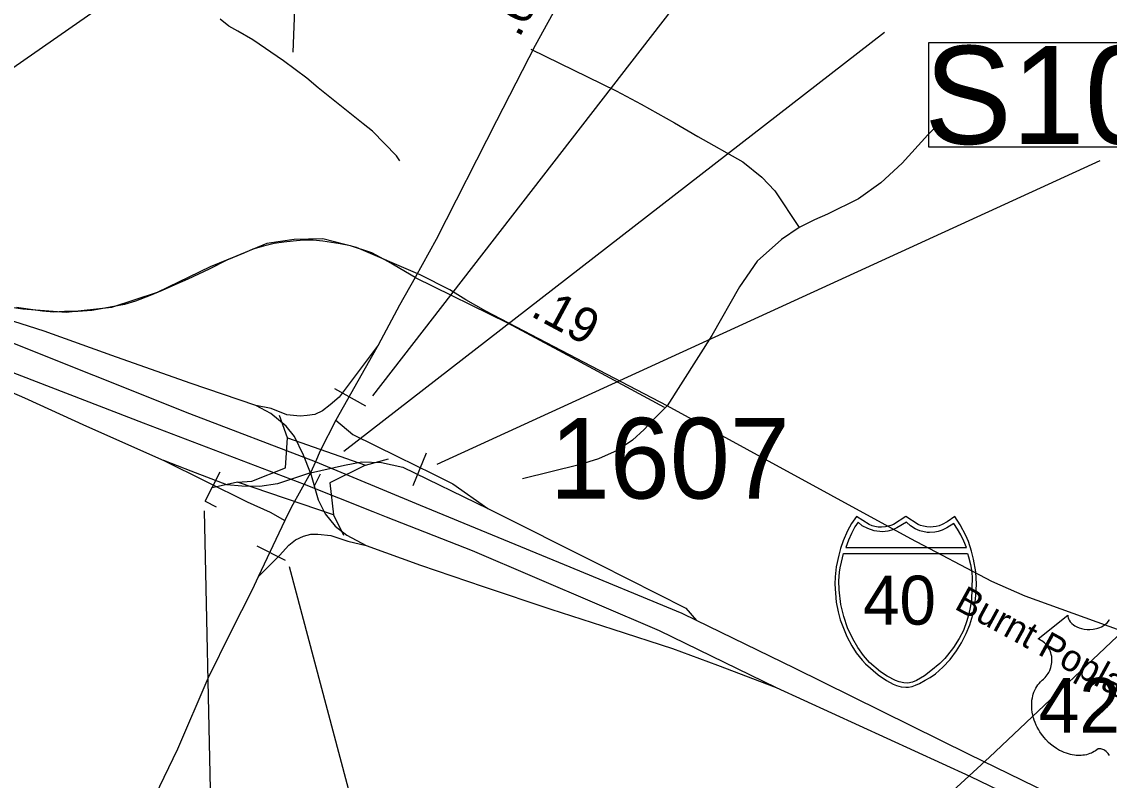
# Model space of a CAD drawing. Extents: x 1662474 to 1856135, y 779280 to 917889.
# Drawn here: x 1720496 to 1724377, y 846485 to 849194 of the extents above; entities that cross this region are included whole.
import ezdxf

# ---------------------------------------------------------------- set-up
doc = ezdxf.new("R2010")
doc.units = 0
for name, color, linetype in [('Cogo Default Point CELL', 7, 'Continuous'), ('Exist Hydrographic Misc Water Feature', 7, 'Continuous'), ('Exist Road Non-System Type 51', 7, 'Continuous'), ('Exist Road Non-System Type 51 Label', 7, 'Continuous'), ('Exist Road Primary Interstate Divided Center Attributed', 7, 'Continuous'), ('Exist Road Primary Interstate Ramp 1 Lane Attributed', 7, 'Continuous'), ('Exist Road Primary Interstate Shield Number Label', 7, 'Continuous'), ('Exist Road Primary Interstate Structure Cantilever Sign Number Label', 7, 'Continuous'), ('Exist Road Primary Interstate Structure Ovrhead Sign CELL', 7, 'Continuous'), ('Exist Road Primary Interstate Structure Standard Bridge CELL', 7, 'Continuous'), ('Exist Road Primary Interstate Structure Standard Bridge Number Label', 7, 'Continuous'), ('Exist Road Primary US Shield Number Label', 7, 'Continuous'), ('Exist Road Secondary Type 51 Attributed', 7, 'Continuous'), ('Exist Utilities Electrical Transmission Line', 7, 'Continuous'), ('Prop DGN Element Guardrail', 7, 'Continuous'), ('Prop Horizontal Alignment Curve and Spiral Data', 7, 'Continuous'), ('Prop Horizontal Alignment Tick Label', 7, 'Continuous'), ('Prop Roadway Culvert', 7, 'Continuous'), ('Scratch_Level_0', 7, 'Continuous'), ('Scratch_Level_6', 7, 'Continuous')]:
    doc.layers.add(name, color=color, linetype=linetype)

msp = doc.modelspace()

# ---------------------------------------------------------------- linework, layer by layer
at = {"layer": 'Exist Hydrographic Misc Water Feature'}
msp.add_lwpolyline([(1721845.5, 848697.4), (1721833.6, 848715.6), (1721748.3, 848802.8), (1721714.7, 848828.9), (1721553.7, 848958.5), (1721513.9, 848993), (1721430.5, 849054.6), (1721321.2, 849129), (1721267.5, 849159.7), (1721235.5, 849178.3), (1721203.7, 849202.9)], dxfattribs=at)
at = {"layer": 'Exist Road Non-System Type 51'}
msp.add_line((1721560.6, 847578.6), (1721538.6, 847533.7), dxfattribs=at)
for points in [[(1721801.4, 850021.6), (1721703.2, 849865.4), (1721623.1, 849733.9), (1721569.6, 849635.5), (1721541.9, 849573.5), (1721505.6, 849468.9), (1721480.9, 849369.4), (1721470.1, 849268.6), (1721463.4, 849085.4)], [(1721917.6, 848290.6), (1721690.6, 848387.5), (1721570.6, 848418.7), (1721467.9, 848416.1), (1721370.6, 848401.7), (1721259.4, 848355.8), (1721168.1, 848318.7), (1720979.4, 848227.4), (1720816.6, 848173.4), (1720653.9, 848156), (1720499.6, 848167.5), (1720406.1, 848180.9), (1720331.1, 848213.2), (1718626.6, 848848.6), (1718461, 848912.2), (1718405.9, 848947.6), (1718312.2, 849006.1), (1718241.4, 849066.5), (1717589.1, 849717.7), (1717402.8, 849892.7), (1717287.6, 849946.8)], [(1722312.6, 849095.4), (1722616.9, 848947.4), (1722706.6, 848899.5), (1722825.2, 848833.4), (1722909.5, 848784.6), (1723070.1, 848694), (1723137.9, 848639.2), (1723183.5, 848590.4), (1723270.1, 848458.6)], [(1723782.4, 848842.6), (1723730.2, 848790.1), (1723637.9, 848689), (1723561.8, 848619), (1723482.1, 848562), (1723372.2, 848506.7), (1723325.2, 848486.9), (1723270.1, 848458.6)], [(1723270.1, 848458.6), (1723207.4, 848416.1), (1723121.1, 848338.9), (1723057.5, 848247.4), (1722958.6, 848073.4), (1722799.5, 847822.4)], [(1722799.5, 847822.4), (1722151.8, 848161), (1722080.6, 848200.6), (1722023.9, 848236.9), (1721917.6, 848290.6)], [(1722799.5, 847822.4), (1722746.2, 847768.6), (1722717.6, 847738.4), (1722675.9, 847700.1), (1722620.5, 847662.6), (1722554.9, 847632.9), (1722485.4, 847612.2), (1722283, 847562.2)], [(1725651.1, 846653.1), (1725529.1, 846664.9), (1725435.6, 846680.7), (1725350.1, 846699.4), (1725223.9, 846733.7), (1725103.1, 846771.2), (1724677.4, 846926.4), (1724077.4, 847143.2), (1723958.6, 847195.1), (1723669.1, 847347.1), (1722799.5, 847822.4)]]:
    msp.add_lwpolyline(points, dxfattribs=at)
at = {"layer": 'Exist Road Primary Interstate Divided Center Attributed'}
for points in [[(1717063.7, 849306.1), (1717377.5, 849173.1), (1717609.3, 849078), (1718163.7, 848861), (1718502.1, 848745.5), (1718617.9, 848698.3), (1718988.4, 848546.9), (1719287.2, 848425.4), (1719661.8, 848260.5), (1719869.8, 848179.3), (1720389.3, 847970.5), (1720929.8, 847761.4), (1721503.6, 847542.4)], [(1721544.7, 847622.2), (1721096.1, 847793.5), (1720409.6, 848068.1), (1719748, 848338), (1718845.4, 848695.5), (1718019.1, 849028.7)], [(1722904.2, 847056.4), (1722852.8, 847081.4), (1722433.5, 847255.1), (1721919.7, 847466.4), (1721544.7, 847622.2)], [(1721503.6, 847542.4), (1721748.5, 847445.4), (1721796.7, 847426.3), (1722103.8, 847306.3), (1722770.6, 847020), (1723188.4, 846816.6)], [(1725375.7, 845881.5), (1724397.3, 846323.6), (1723877.3, 846577.8), (1723254, 846886.2), (1722904.2, 847056.4)], [(1723188.4, 846816.6), (1723879.5, 846499.7), (1724929.1, 845993.1)]]:
    msp.add_lwpolyline(points, dxfattribs=at)
at = {"layer": 'Exist Road Primary Interstate Ramp 1 Lane Attributed'}
for points in [[(1718988.4, 848546.9), (1719358.5, 848371.3), (1719592.9, 848255.6), (1719828, 848152.9), (1720051.3, 848050.1), (1720275.2, 847950.4), (1720505.3, 847850.8), (1720726.8, 847749.9), (1721003.1, 847626.8)], [(1721331.6, 847823.7), (1721096.6, 847903.7), (1720817.3, 848002.1), (1720575.5, 848088.9), (1720354.6, 848159), (1720160.8, 848226.1), (1719979.3, 848285.8), (1719882.1, 848307.3), (1719748, 848338)], [(1721767.6, 848039.5), (1721628.8, 847853.9), (1721596.2, 847825.6), (1721569.7, 847804), (1721541.4, 847791.1), (1721514.3, 847787.4), (1721489.1, 847785.6), (1721441.7, 847790.5), (1721385.8, 847812.6), (1721331.6, 847823.7)], [(1721526.8, 847583.7), (1721501.4, 847646.5), (1721469.4, 847712.3), (1721439.3, 847749.3), (1721385.1, 847794.8), (1721331.6, 847823.7)], [(1721617.3, 847771), (1721677.4, 847720.6), (1721837.2, 847641.2), (1721963.7, 847579), (1722034.5, 847543.6), (1722158.9, 847455.7)], [(1721003.1, 847626.8), (1721300.8, 847479.2), (1721382.1, 847442.3), (1721435, 847412.8)], [(1721526.8, 847583.7), (1721408.5, 847543.8), (1721345.1, 847533.9), (1721281.8, 847535.2), (1721227.6, 847540.1), (1721100.3, 847588.7), (1721003.1, 847626.8)], [(1721526.8, 847583.7), (1721647.3, 847610.1), (1721709.5, 847621.9), (1721780.3, 847619.8), (1721856.5, 847603.7), (1722158.9, 847455.7)], [(1721526.8, 847583.7), (1721553.7, 847487.2), (1721578.3, 847437.3), (1721614, 847392.4), (1721656.5, 847361), (1721724.8, 847324.1)], [(1722158.9, 847455.7), (1722555.8, 847257.3), (1722865.7, 847099.6), (1722904.2, 847056.4)], [(1721339.6, 847211.5), (1721415.9, 847287.8), (1721449.7, 847325.4), (1721473.1, 847343.8), (1721502, 847357.4), (1721527.3, 847364.1), (1721553.1, 847364.1), (1721598.6, 847359.2), (1721659.5, 847338.9), (1721724.8, 847324.1)], [(1721724.8, 847324.1), (1721919.2, 847253.4), (1722142.5, 847177.1), (1722384.3, 847095.9), (1722605.8, 847024.5), (1722818.7, 846955.6), (1722978.6, 846895.9), (1723188.4, 846816.6)]]:
    msp.add_lwpolyline(points, dxfattribs=at)
at = {"layer": 'Exist Road Primary Interstate Structure Cantilever Sign Number Label'}
msp.add_line((1721147.2, 847447.7), (1721252.2, 842536.5), dxfattribs=at)
at = {"layer": 'Exist Road Primary Interstate Structure Ovrhead Sign CELL'}
for p, q in [((1719639.6, 848456.4), (1722172.9, 850219.2)), ((1721978.9, 847613.7), (1724344.7, 848698.5)), ((1721892.8, 847538.3), (1721941.1, 847655.1))]:
    msp.add_line(p, q, dxfattribs=at)
msp.add_lwpolyline([(1723733.5, 849120.2), (1725313.5, 849120.2), (1725313.5, 848746), (1723733.5, 848746)], close=True, dxfattribs=at)
at = {"layer": 'Exist Road Primary Interstate Structure Standard Bridge CELL'}
for p, q in [((1721444.6, 847708.7), (1721415.7, 847787.6)), ((1721723.4, 847610), (1721804.7, 847633)), ((1721265.4, 847549.6), (1721175.2, 847529.5)), ((1721608.4, 847432.8), (1721644.5, 847360.6))]:
    msp.add_line(p, q, dxfattribs=at)
msp.add_lwpolyline([(1721317.3, 847553.5), (1721436.9, 847600.9), (1721444.6, 847708.7), (1721723.4, 847610), (1721595.4, 847547.4), (1721608.4, 847432.8), (1721265.4, 847549.6)], close=True, dxfattribs=at)
at = {"layer": 'Exist Road Primary Interstate Structure Standard Bridge Number Label'}
msp.add_line((1721645.8, 847660.9), (1723574.7, 849157.2), dxfattribs=at)
at = {"layer": 'Exist Road Secondary Type 51 Attributed'}
for points in [[(1723360.1, 850712.9), (1723310.8, 850640), (1723224.1, 850514.6), (1723103.7, 850330), (1722950.4, 850092.8), (1722797.3, 849858.1), (1722637.9, 849616.1), (1722563.7, 849507.6), (1722451, 849333.3), (1722328.6, 849108.8), (1722190.9, 848839.9), (1721974.8, 848416), (1721899.8, 848281)], [(1721899.8, 848281), (1721804.9, 848336.3), (1721745.4, 848368.3), (1721669.8, 848393.5), (1721632, 848400.4), (1721570.8, 848410.7), (1721536.4, 848414.1), (1721502.1, 848414.1), (1721464.3, 848410.7), (1721431.1, 848407.3), (1721396.7, 848401.5), (1721359, 848392.4), (1721321.2, 848382.1), (1721288, 848367.2), (1721227.3, 848342), (1721164.3, 848310), (1721088.8, 848274.5), (1721041.8, 848253.9), (1720997.2, 848234.4), (1720953.7, 848216.1), (1720902.2, 848196.6), (1720862.1, 848184), (1720792.3, 848171.4), (1720745.9, 848162.3), (1720695.5, 848158.8), (1720648.6, 848158.8), (1720610.8, 848156.5), (1720570.5, 848160), (1720535.5, 848164.6), (1720477.7, 848173.7)], [(1721899.8, 848281), (1721844.6, 848181.6), (1721767.6, 848039.5)], [(1721899.8, 848281), (1722230.2, 848118.2), (1722460.3, 847994.5), (1722788.3, 847817.1)], [(1721767.6, 848039.5), (1721748.2, 848003.8), (1721617.3, 847771)], [(1721617.3, 847771), (1721561.5, 847661.6), (1721544.7, 847622.2), (1721526.8, 847583.7)], [(1721526.8, 847583.7), (1721457.5, 847458.9), (1721435, 847412.8)], [(1721435, 847412.8), (1721339.6, 847211.5)], [(1721339.6, 847211.5), (1721318.1, 847164.8), (1721242.4, 847015.9), (1721160, 846848.5), (1721052.3, 846596.9), (1720938.3, 846361.7)]]:
    msp.add_lwpolyline(points, dxfattribs=at)
at = {"layer": 'Exist Utilities Electrical Transmission Line'}
msp.add_lwpolyline([(1715050.5, 839158.9), (1715309, 839376.4), (1715546.5, 839503.8), (1716319.7, 839914), (1716772.7, 840161.3), (1716914.2, 840269.9), (1717101.9, 840420.2), (1717687.4, 840890.3), (1718124.1, 841275.8), (1718657.7, 841754.5), (1719177.1, 842205.4), (1719690.2, 842650.1), (1720389.8, 843281.2), (1720852.7, 843710.6), (1721831.4, 844622.9), (1722314.6, 845066.1), (1722751.4, 845467.6), (1723167.9, 845845.5), (1723495.4, 846150.2), (1723950.3, 846567.7), (1724405.3, 846999.3)], dxfattribs=at)
at = {"layer": 'Prop Horizontal Alignment Curve and Spiral Data'}
for q in [(1721204.4, 847586.6), (1721189.9, 847461.3)]:
    msp.add_line((1721150.4, 847481.6), q, dxfattribs=at)
at = {"layer": 'Prop Horizontal Alignment Tick Label'}
msp.add_lwpolyline([(1724377.8, 846573.5), (1724375.5, 846577.3), (1724373.2, 846580.6), (1724369.5, 846584.9), (1724366.1, 846588.1), (1724362.1, 846591.4), (1724357.9, 846593.9), (1724354.4, 846595.7), (1724351.3, 846596.9), (1724347.5, 846597.8), (1724344.3, 846598.1), (1724341.8, 846598), (1724338.2, 846597.2), (1724333.4, 846593.7), (1724328.9, 846590.6), (1724323.9, 846587.5), (1724318, 846584.4), (1724313.7, 846582.4), (1724308.5, 846580.4), (1724302.5, 846578.4), (1724296, 846576.7), (1724289.3, 846575.3), (1724283.4, 846574.4), (1724277, 846573.8), (1724271.3, 846573.7), (1724265.3, 846573.7), (1724259.8, 846574.2), (1724253.3, 846574.7), (1724245.3, 846575.9), (1724238.6, 846577.4), (1724231.6, 846579.3), (1724224.4, 846581.6), (1724216.6, 846584.5), (1724207, 846588.7), (1724200.3, 846592.2), (1724189.6, 846598.3), (1724177.2, 846606.9), (1724167.8, 846614.5), (1724161, 846620.7), (1724150.9, 846631), (1724144.9, 846637.7), (1724135.6, 846649.8), (1724129.6, 846658.5), (1724125.8, 846664.9), (1724120.1, 846675.2), (1724117, 846681.7), (1724113, 846691.1), (1724109.8, 846699.7), (1724107.2, 846707.9), (1724105.8, 846713.1), (1724103.8, 846722.2), (1724102.6, 846728.6), (1724101.4, 846737.5), (1724100.7, 846746.9), (1724100.6, 846755.5), (1724100.8, 846762.6), (1724101.6, 846771), (1724103, 846779.8), (1724104.7, 846787.4), (1724106.3, 846792.9), (1724108.5, 846799.5), (1724111.5, 846806.9), (1724115, 846813.9), (1724118.4, 846819.8), (1724122.6, 846826), (1724126.7, 846831.4), (1724132.2, 846837.3), (1724137.8, 846842.7), (1724143, 846846.9), (1724149.1, 846852.9), (1724152.3, 846856.6), (1724156.2, 846861.6), (1724159.3, 846866.4), (1724161.7, 846870.6), (1724165, 846876.8), (1724166.9, 846881.4), (1724169.3, 846888.6), (1724170.6, 846893.6), (1724171.8, 846900.1), (1724172.6, 846906.2), (1724173, 846913.8), (1724172.8, 846920.1), (1724172, 846927.4), (1724170.6, 846934.4), (1724168.9, 846940.6), (1724166.3, 846947.6), (1724163.9, 846952.8), (1724159.8, 846959.7), (1724155.3, 846966.2), (1724150.6, 846971.5), (1724145.9, 846976.2), (1724141.4, 846979.7), (1724137.1, 846982.8), (1724131.7, 846986.1), (1724126.4, 846988.6), (1724123.2, 846989.9), (1724229.4, 847074.6), (1724229.7, 847070.2), (1724230.8, 847065), (1724231.6, 847062.3), (1724234.1, 847057.1), (1724238.1, 847051.1), (1724243.7, 847045.1), (1724250, 847039.9), (1724254.3, 847037.1), (1724261.5, 847033.2), (1724269.8, 847029.8), (1724278.9, 847027.1), (1724288.3, 847025.2), (1724298.5, 847024.1), (1724308.6, 847023.9), (1724319.5, 847024.7), (1724331.6, 847027.1), (1724337.2, 847028.5), (1724343.4, 847030.6), (1724349.2, 847033), (1724355.5, 847036.4), (1724360.6, 847039.7), (1724364.6, 847042.6), (1724370.2, 847048), (1724374.7, 847053.6), (1724376.6, 847056.7), (1724378.2, 847059.7)], dxfattribs=at)
at = {"layer": 'Prop Roadway Culvert'}
for points in [[(1723651.4, 846817.2), (1723660.8, 846818.1), (1723673.6, 846820.6), (1723686, 846824.6), (1723700.1, 846830.9), (1723720.9, 846842.4), (1723737.7, 846852.2), (1723757, 846865.2), (1723783.1, 846888.9), (1723809.2, 846916.4), (1723832.2, 846947.4), (1723850.4, 846976.4), (1723866.5, 847009.6), (1723879.9, 847040.5), (1723890.6, 847075.8), (1723897.6, 847110.1), (1723901.2, 847145.7), (1723903.6, 847185.3), (1723900.9, 847229.9), (1723893.2, 847275.4), (1723885.9, 847303.8), (1723874.9, 847337.7), (1723865.9, 847359.4), (1723845, 847397.8), (1723826.3, 847427.4), (1723799.1, 847408.3), (1723781.3, 847398.8), (1723770.4, 847393.9), (1723759.3, 847391.8), (1723738.8, 847389.3), (1723725.9, 847389.9), (1723714, 847392.6), (1723703.8, 847394.8), (1723695.6, 847398.8), (1723651.4, 847427.4), (1723607.1, 847398.8), (1723597.8, 847394.6), (1723588.3, 847392.6), (1723579.1, 847390), (1723564, 847389.3), (1723552.4, 847389.7), (1723540.6, 847391.8), (1723531.2, 847393.7), (1723520.7, 847398.8), (1723475.6, 847427.4), (1723457.8, 847401.7), (1723443.4, 847376.3), (1723428, 847340.4), (1723418.5, 847312.6), (1723411.7, 847289.7), (1723403.3, 847247.7), (1723399, 847211.2), (1723398.2, 847185.3), (1723403, 847120.8), (1723410, 847086.4), (1723417.3, 847058.7), (1723441.1, 846998.6), (1723459.1, 846965), (1723474.5, 846940.8), (1723496, 846913.7), (1723507.7, 846900.7), (1723552.5, 846861.5), (1723582.5, 846841.1), (1723606.4, 846828.2), (1723617.6, 846823.9), (1723635.2, 846819)], [(1723480.9, 847406.7), (1723469.9, 847389.8), (1723457.3, 847366.9), (1723447.1, 847343.2), (1723436.8, 847317.1), (1723868.3, 847316.9), (1723858.3, 847339.4), (1723847.5, 847361.9), (1723836.3, 847382.4), (1723822.5, 847402.4), (1723798.3, 847387.1), (1723780.7, 847378.8), (1723766.5, 847373.9), (1723754.6, 847371.2), (1723736, 847369.7), (1723727.6, 847370.2), (1723701.7, 847376.1), (1723684.2, 847383.3), (1723667.5, 847394.4), (1723653.9, 847407.1), (1723619.7, 847386.4), (1723604.6, 847379.8), (1723587.1, 847375.3), (1723568, 847372.9), (1723538.6, 847376.1), (1723515.5, 847384), (1723495.7, 847394.4)], [(1723870.9, 847295.6), (1723875.5, 847283.5), (1723881.9, 847256.4), (1723885.2, 847235.6), (1723888.6, 847211.6), (1723887.4, 847170.4), (1723885.4, 847127.9), (1723881.5, 847102.6), (1723876.3, 847079.7), (1723869.1, 847054.2), (1723857.6, 847020.4), (1723841.7, 846991.8), (1723821.8, 846959.9), (1723800.3, 846932.1), (1723791, 846920.5), (1723773.3, 846901.8), (1723741.1, 846876), (1723717.6, 846858.4), (1723689.4, 846841.8), (1723675.1, 846835.4), (1723658.4, 846831.9), (1723644.7, 846832.9), (1723628.1, 846837.3), (1723614.6, 846841), (1723585.2, 846856.9), (1723561.3, 846872.8), (1723521.6, 846905.4), (1723500.1, 846930.5), (1723480.1, 846959.9), (1723462.2, 846990), (1723443.1, 847029.7), (1723429.7, 847069.6), (1723419.9, 847112.7), (1723413.3, 847165.3), (1723412.5, 847197.4), (1723414.5, 847228.2), (1723417.4, 847244.4), (1723421.4, 847264.5), (1723429.2, 847295.4)]]:
    msp.add_lwpolyline(points, close=True, dxfattribs=at)
at = {"layer": 'Scratch_Level_0'}
for p, q in [((1721612, 847884.1), (1721722.5, 847822.7)), ((1721335, 847322.4), (1721436.6, 847271.1))]:
    msp.add_line(p, q, dxfattribs=at)
at = {"layer": 'Scratch_Level_6'}
for p, q in [((1721749.3, 847858.4), (1724184.7, 851005.9)), ((1721449.8, 847248.7), (1722220.5, 844361.9))]:
    msp.add_line(p, q, dxfattribs=at)

# ---------------------------------------------------------------- texts
at = {"layer": 'Cogo Default Point CELL'}
msp.add_text('1607', height=288, dxfattribs=at).set_placement((1722380.7, 847491.4))
at = {"layer": 'Exist Road Non-System Type 51 Label'}
msp.add_text('Burnt Poplar Rd', height=95, rotation=331.3559, dxfattribs=at).set_placement((1723821, 847099.4))
at = {"layer": 'Exist Road Primary Interstate Shield Number Label'}
msp.add_text('40', height=175, dxfattribs=at).set_placement((1723498.5, 847041))
at = {"layer": 'Exist Road Primary Interstate Structure Ovrhead Sign CELL'}
msp.add_text('S1044', height=350, dxfattribs=at).set_placement((1723717.4, 848757.6))
at = {"layer": 'Exist Road Primary US Shield Number Label'}
msp.add_text('421', height=195, dxfattribs=at).set_placement((1724125.6, 846655.9))
at = {"layer": 'Prop DGN Element Guardrail'}
for s, rotation, p in [('.69', 61.3895, (1722271, 849133.7)), ('.19', 331.7503, (1722307.6, 848145.4))]:
    msp.add_text(s, height=125, rotation=rotation, dxfattribs=at).set_placement(p)

doc.saveas('drawing.dxf')
